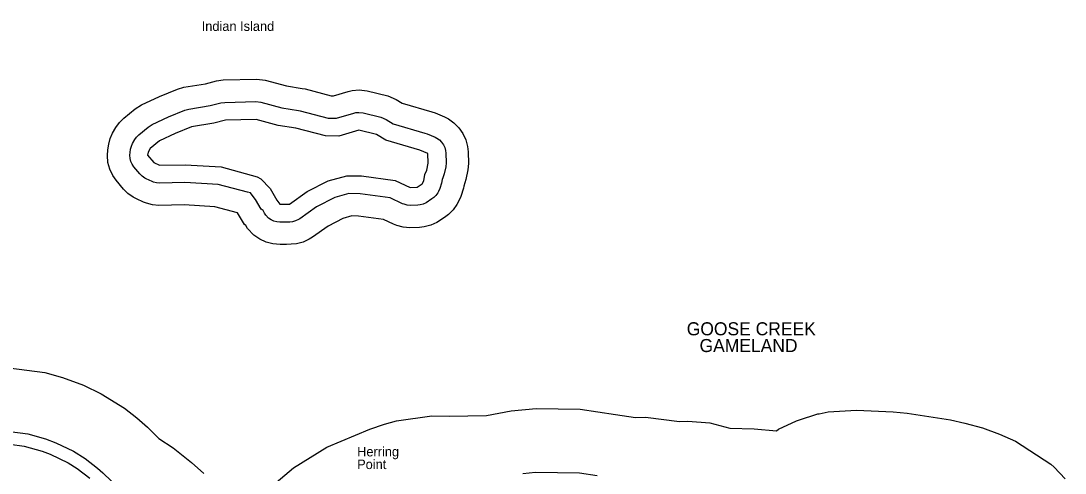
# Model space of a CAD drawing. Extents: x 2532689 to 2764727, y 536648 to 732970.
# Drawn here: x 2695958 to 2712351, y 589311 to 596411 of the extents above; entities that cross this region are included whole.
import ezdxf

# ---------------------------------------------------------------- set-up
doc = ezdxf.new("R2010")
doc.units = 0
for name, color, linetype in [('Exist Boundary Land Use US Fish and Wildlife Service Label', 7, 'Continuous'), ('Exist Hydrographic Buffer Line', 7, 'Continuous'), ('Exist Hydrographic Island Label', 7, 'Continuous'), ('Exist Hydrographic Island Shore', 7, 'Continuous'), ('Exist Hydrographic Point Label', 7, 'Continuous')]:
    doc.layers.add(name, color=color, linetype=linetype)

msp = doc.modelspace()

# ---------------------------------------------------------------- linework, layer by layer
at = {"layer": 'Exist Hydrographic Buffer Line'}
for points in [[(2700031, 592899), (2699915, 592908), (2699809, 592936), (2699709, 592983), (2699615, 593048), (2699516, 593152), (2699492, 593197), (2699467, 593215), (2699359, 593399), (2699001, 593491), (2698523, 593522), (2698125, 593512), (2698026, 593521), (2697928, 593547), (2697882, 593566), (2697774, 593615), (2697721, 593642), (2697636, 593702), (2697567, 593771), (2697453, 593909), (2697400, 593985), (2697354, 594084), (2697325, 594190), (2697316, 594299), (2697323, 594388), (2697337, 594473), (2697361, 594565), (2697398, 594646), (2697448, 594735), (2697504, 594815), (2697575, 594885), (2697751, 595030), (2697849, 595091), (2698134, 595224), (2698416, 595340), (2698517, 595368), (2698857, 595424), (2699031, 595469), (2699133, 595483), (2699661, 595497), (2699794, 595481), (2700127, 595389), (2700375, 595352), (2700422, 595343), (2700830, 595236), (2700867, 595236), (2701098, 595303), (2701161, 595317), (2701271, 595327), (2701395, 595312), (2701719, 595233), (2701851, 595177), (2701945, 595119), (2702409, 594984), (2702462, 594966), (2702608, 594903), (2702670, 594872), (2702756, 594811), (2702833, 594734), (2702897, 594643), (2702943, 594543), (2702971, 594439), (2702980, 594353), (2702984, 594170), (2702975, 594071), (2702944, 593921), (2702910, 593817), (2702905, 593786), (2702865, 593653), (2702827, 593573), (2702803, 593527), (2702744, 593444), (2702670, 593369), (2702610, 593325), (2702487, 593247), (2702394, 593204), (2702291, 593176), (2702215, 593168), (2702062, 593162), (2701960, 593171), (2701861, 593197), (2701807, 593220), (2701653, 593293), (2701260, 593346), (2701154, 593348), (2701013, 593308), (2700782, 593190), (2700534, 593014), (2700485, 592982), (2700391, 592939), (2700286, 592911), (2700201, 592903), (2700128, 592901), (2700080, 592900), (2700031, 592899)], [(2700025, 593251), (2699977, 593255), (2699929, 593268), (2699885, 593288), (2699845, 593316), (2699802, 593361), (2699785, 593392), (2699762, 593435), (2699732, 593456), (2699643, 593609), (2699588, 593677), (2699561, 593710), (2699515, 593722), (2699057, 593840), (2698530, 593873), (2698136, 593864), (2698088, 593868), (2698040, 593881), (2698020, 593889), (2697927, 593931), (2697903, 593944), (2697863, 593972), (2697828, 594007), (2697733, 594122), (2697706, 594161), (2697685, 594205), (2697672, 594252), (2697668, 594301), (2697672, 594345), (2697680, 594399), (2697693, 594446), (2697712, 594487), (2697746, 594547), (2697774, 594587), (2697810, 594624), (2697957, 594744), (2698017, 594782), (2698275, 594902), (2698531, 595008), (2698593, 595025), (2698930, 595080), (2699099, 595123), (2699162, 595132), (2699645, 595145), (2699726, 595135), (2700054, 595045), (2700314, 595006), (2700343, 595000), (2700781, 594886), (2700913, 594883), (2701187, 594963), (2701217, 594970), (2701265, 594974), (2701332, 594966), (2701609, 594898), (2701690, 594864), (2701801, 594795), (2702301, 594650), (2702334, 594638), (2702460, 594584), (2702489, 594570), (2702529, 594542), (2702563, 594507), (2702592, 594467), (2702612, 594423), (2702625, 594376), (2702629, 594333), (2702632, 594182), (2702627, 594121), (2702605, 594012), (2702583, 593946), (2702569, 593918), (2702561, 593862), (2702537, 593780), (2702513, 593730), (2702503, 593711), (2702474, 593671), (2702440, 593636), (2702411, 593615), (2702318, 593556), (2702274, 593535), (2702227, 593522), (2702189, 593518), (2702070, 593514), (2702022, 593518), (2701974, 593531), (2701950, 593541), (2701754, 593634), (2701286, 593697), (2701109, 593699), (2700885, 593637), (2700600, 593492), (2700337, 593305), (2700315, 593291), (2700271, 593270), (2700224, 593258), (2700180, 593253), (2700121, 593252), (2700074, 593252), (2700025, 593251)], [(2695768, 590963), (2696336, 590890), (2696613, 590812), (2696939, 590690), (2697216, 590556), (2697583, 590329), (2697779, 590176), (2697946, 590030), (2698124, 589856), (2698350, 589705), (2698638, 589476), (2698829, 589305)], [(2699899, 589107), (2700237, 589395), (2700761, 589716), (2701438, 590000), (2701667, 590080), (2701857, 590133), (2702409, 590209), (2702682, 590207), (2703266, 590216), (2703654, 590289), (2704047, 590323), (2704739, 590315), (2705295, 590229), (2705607, 590186)], [(2705607, 590186), (2705762, 590187), (2706299, 590120), (2706428, 590128), (2706775, 590098), (2707090, 590016), (2707469, 590004), (2707821, 589976), (2707850, 589998), (2708136, 590129), (2708165, 590141), (2708467, 590240), (2708490, 590241), (2708631, 590272), (2709075, 590301), (2709651, 590275), (2709874, 590253), (2710551, 590146), (2710777, 590096), (2711054, 590019), (2711321, 589923), (2711573, 589812), (2712126, 589449), (2712177, 589402), (2712351, 589220)], [(2695783, 589964), (2696066, 589927), (2696343, 589849), (2696506, 589788), (2696784, 589655), (2696967, 589541), (2697163, 589388)], [(2695785, 589764), (2696012, 589734), (2696290, 589657), (2696420, 589608), (2696698, 589474), (2696844, 589384), (2697040, 589231)], [(2697163, 589388), (2697247, 589315), (2697510, 589058)], [(2703838, 589306), (2704035, 589323), (2704727, 589315), (2705005, 589272)]]:
    msp.add_lwpolyline(points, dxfattribs=at)
at = {"layer": 'Exist Hydrographic Island Shore'}
msp.add_lwpolyline([(2702178, 593798), (2702260, 593851), (2702284, 593901), (2702298, 594000), (2702330, 594067), (2702352, 594176), (2702349, 594327), (2702223, 594381), (2701686, 594537), (2701542, 594626), (2701265, 594694), (2700950, 594602), (2700742, 594607), (2700272, 594729), (2699996, 594771), (2699652, 594865), (2699169, 594852), (2698987, 594805), (2698638, 594749), (2698382, 594643), (2698135, 594528), (2697988, 594407), (2697956, 594350), (2697948, 594301), (2698043, 594186), (2698136, 594144), (2698535, 594153), (2699103, 594117), (2699665, 593963), (2699724, 593932), (2699869, 593777), (2699974, 593598), (2700025, 593531), (2700175, 593533), (2700454, 593732), (2700783, 593899), (2701073, 593980), (2701307, 593976), (2701834, 593906), (2702070, 593794), (2702178, 593798)], dxfattribs=at)

# ---------------------------------------------------------------- texts
at = {"layer": 'Exist Boundary Land Use US Fish and Wildlife Service Label'}
for s, p in [('GOOSE CREEK', (2706411, 591474)), ('GAMELAND', (2706612, 591211))]:
    msp.add_text(s, height=205, dxfattribs=at).set_placement(p)
at = {"layer": 'Exist Hydrographic Island Label'}
msp.add_text('Indian Island', height=150, dxfattribs=at).set_placement((2698797, 596253))
at = {"layer": 'Exist Hydrographic Point Label'}
for s, p in [('Herring', (2701237, 589573)), ('Point', (2701237, 589374))]:
    msp.add_text(s, height=150, dxfattribs=at).set_placement(p)

doc.saveas('drawing.dxf')
